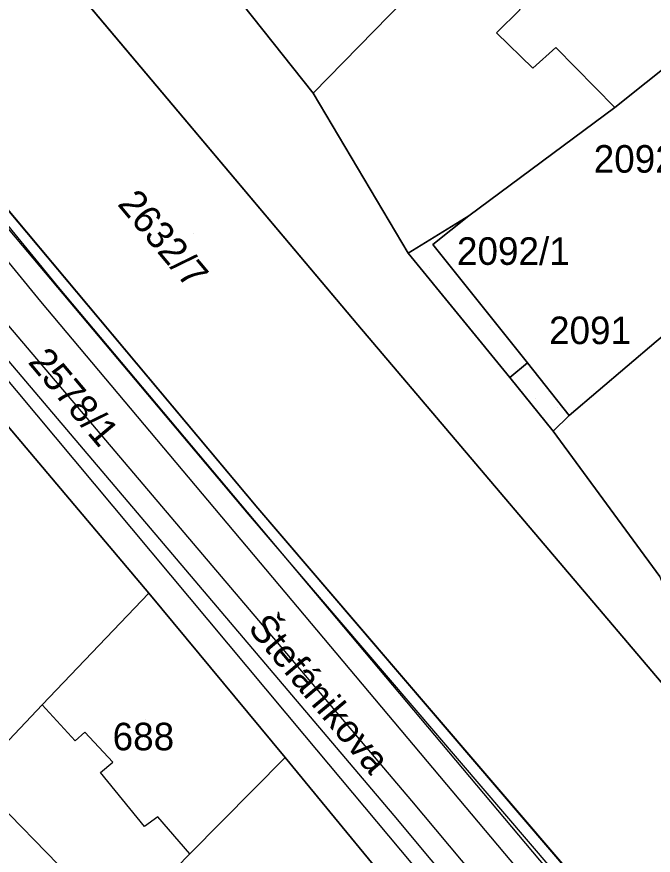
# Model space of a CAD drawing. Extents: x -263423 to -261326, y -1240067 to -1237864.
# Drawn here: x -262761.9 to -262715.7, y -1238926.6 to -1238865.7 of the extents above; entities that cross this region are included whole.
import ezdxf

# ---------------------------------------------------------------- set-up
doc = ezdxf.new("R2010")
doc.units = 0
for name, color, linetype in [('body_kn', 7, 'Continuous'), ('kladpar_druhypozemkov', 7, 'Continuous'), ('kladpar_hranice', 7, 'Continuous'), ('kladpar_parcelnecisla', 7, 'Continuous'), ('kladpar_plochy', 7, 'Continuous'), ('kladpar_sipky', 7, 'Continuous'), ('linie', 7, 'Continuous'), ('popisy', 7, 'Continuous'), ('tarchy_linie', 7, 'Continuous'), ('zappar_hrandruhpozemk', 7, 'Continuous')]:
    doc.layers.add(name, color=color, linetype=linetype)

msp = doc.modelspace()

# ---------------------------------------------------------------- linework, layer by layer
at = {"layer": 'body_kn'}
for p, q in [((-262727.08, -1238866.9), (-262727.08, -1238866.9)), ((-262722.77, -1238867.95), (-262722.77, -1238867.95)), ((-262724.43, -1238869.46), (-262724.43, -1238869.46)), ((-262740.36, -1238871.26), (-262740.36, -1238871.26)), ((-262718.49, -1238872.3), (-262718.49, -1238872.3)), ((-262718.49, -1238872.3), (-262718.49, -1238872.3)), ((-262729.07, -1238880.18), (-262729.07, -1238880.18)), ((-262731.68, -1238882.26), (-262731.68, -1238882.26)), ((-262733.47, -1238882.88), (-262733.47, -1238882.88)), ((-262758.85, -1238885.34), (-262758.85, -1238885.34)), ((-262760.13, -1238886.38), (-262760.13, -1238886.38)), ((-262737.12, -1238888.07), (-262737.12, -1238888.07)), ((-262737.12, -1238888.07), (-262737.12, -1238888.07)), ((-262724.83, -1238890.83), (-262724.83, -1238890.83)), ((-262724.83, -1238890.83), (-262724.83, -1238890.83)), ((-262726.11, -1238891.9), (-262726.11, -1238891.9)), ((-262721.81, -1238894.67), (-262721.81, -1238894.67)), ((-262721.81, -1238894.67), (-262721.81, -1238894.67)), ((-262722.96, -1238895.8), (-262722.96, -1238895.8)), ((-262744.37, -1238901.38), (-262744.37, -1238901.38)), ((-262744.37, -1238901.38), (-262744.37, -1238901.38)), ((-262745.07, -1238901.82), (-262745.07, -1238901.82)), ((-262752.28, -1238907.56), (-262752.28, -1238907.56)), ((-262752.28, -1238907.56), (-262752.28, -1238907.56)), ((-262760.01, -1238915.65), (-262760.01, -1238915.65)), ((-262756.92, -1238917.64), (-262756.92, -1238917.64)), ((-262741, -1238917.87), (-262741, -1238917.87)), ((-262757.62, -1238918.27), (-262757.62, -1238918.27)), ((-262754.9, -1238919.82), (-262754.9, -1238919.82)), ((-262742.4, -1238919.46), (-262742.4, -1238919.46)), ((-262742.4, -1238919.46), (-262742.4, -1238919.46)), ((-262755.79, -1238920.57), (-262755.79, -1238920.57)), ((-262733.23, -1238922.61), (-262733.23, -1238922.61)), ((-262751.63, -1238923.78), (-262751.63, -1238923.78)), ((-262734.49, -1238923.68), (-262734.49, -1238923.68)), ((-262752.59, -1238924.47), (-262752.59, -1238924.47)), ((-262749.3, -1238926.47), (-262749.3, -1238926.47)), ((-262749.3, -1238926.47), (-262749.3, -1238926.47))]:
    msp.add_line(p, q, dxfattribs=at)
at = {"layer": 'kladpar_druhypozemkov'}
for p, q in [((-262749.02, -1238881.43), (-262749.02, -1238881.43)), ((-262731.91, -1238883.94), (-262731.91, -1238883.94)), ((-262755.95, -1238893.66), (-262755.95, -1238893.66)), ((-262724.22, -1238893.44), (-262724.22, -1238893.44)), ((-262752.55, -1238916.75), (-262752.55, -1238916.75))]:
    msp.add_line(p, q, dxfattribs=at)
at = {"layer": 'kladpar_hranice'}
msp.add_line((-262758.45, -1238862.74), (-262737.12, -1238888.07), dxfattribs=at)
for points in [[(-262714.71, -1238914.49), (-262737.12, -1238888.07), (-262758.45, -1238862.74), (-262773.36, -1238845.15), (-262778.46, -1238839.01), (-262779.96, -1238836.84), (-262782.38, -1238828.81), (-262780.67, -1238828.5), (-262780.84, -1238825.58), (-262780.31, -1238822.66), (-262779.41, -1238819.99), (-262779, -1238819.03), (-262772.23, -1238828.44), (-262761.99, -1238842.62), (-262749.92, -1238859.24)], [(-262697.8, -1238955.63), (-262721.28, -1238928.38), (-262744.37, -1238901.38), (-262766.4, -1238875.09), (-262792.51, -1238844.13)], [(-262792.51, -1238844.13), (-262766.4, -1238875.09), (-262744.37, -1238901.38)], [(-262707.14, -1238863.22), (-262718.49, -1238872.3), (-262729.07, -1238880.18), (-262733.47, -1238882.88), (-262740.36, -1238871.26), (-262731.55, -1238862.23), (-262729.95, -1238860.59), (-262719.67, -1238850.16), (-262707.14, -1238863.22)], [(-262739.99, -1238853.78), (-262734.7, -1238859.09), (-262731.55, -1238862.23), (-262740.36, -1238871.26), (-262749.92, -1238859.24), (-262742.64, -1238851.66), (-262739.99, -1238853.78)], [(-262749.92, -1238859.24), (-262740.36, -1238871.26), (-262733.47, -1238882.88), (-262726.11, -1238891.9), (-262722.96, -1238895.8), (-262715.23, -1238906.35)], [(-262714.28, -1238953.67), (-262720.95, -1238945.99), (-262732.21, -1238931.86), (-262742.4, -1238919.46), (-262752.28, -1238907.56), (-262768.26, -1238888.63), (-262775.37, -1238880.05), (-262786.19, -1238867.07), (-262791.77, -1238860.39)], [(-262718.49, -1238872.3), (-262707.14, -1238863.22), (-262700.27, -1238870.52), (-262707.61, -1238876.64), (-262710.09, -1238878.59), (-262713.41, -1238881.43), (-262710.65, -1238885.01), (-262714.92, -1238888.8), (-262715.49, -1238889.3), (-262721.81, -1238894.67), (-262724.83, -1238890.83), (-262731.68, -1238882.26), (-262729.07, -1238880.18), (-262718.49, -1238872.3)], [(-262724.83, -1238890.83), (-262726.11, -1238891.9), (-262733.47, -1238882.88), (-262729.07, -1238880.18), (-262731.68, -1238882.26), (-262724.83, -1238890.83)], [(-262737.12, -1238888.07), (-262714.71, -1238914.49)], [(-262768.26, -1238888.63), (-262752.28, -1238907.56), (-262760.01, -1238915.65), (-262762.82, -1238918.62), (-262774.02, -1238905.31), (-262777.1, -1238901.54), (-262779.93, -1238897.96), (-262768.26, -1238888.63)], [(-262711.84, -1238892.38), (-262711.07, -1238891.69), (-262712.64, -1238889.83), (-262711.18, -1238888.57), (-262709.79, -1238890.1), (-262707.82, -1238888.66), (-262706.68, -1238889.74), (-262699.19, -1238898.06), (-262712.21, -1238910.57), (-262713.11, -1238911.39), (-262715.23, -1238906.35), (-262722.96, -1238895.8), (-262721.81, -1238894.67), (-262715.49, -1238889.3), (-262714.92, -1238888.8), (-262711.84, -1238892.38)], [(-262721.81, -1238894.67), (-262722.96, -1238895.8), (-262726.11, -1238891.9), (-262724.83, -1238890.83), (-262721.81, -1238894.67)], [(-262744.37, -1238901.38), (-262721.28, -1238928.38), (-262697.8, -1238955.63)], [(-262752.28, -1238907.56), (-262742.4, -1238919.46), (-262749.3, -1238926.47), (-262751.22, -1238928.43), (-262754.28, -1238931.46), (-262756.8, -1238928.77), (-262757.12, -1238929.02), (-262764.99, -1238920.95), (-262762.82, -1238918.62), (-262760.01, -1238915.65), (-262752.28, -1238907.56)], [(-262742.4, -1238919.46), (-262732.21, -1238931.86), (-262741.09, -1238940.51), (-262751.22, -1238928.43), (-262749.3, -1238926.47), (-262742.4, -1238919.46)], [(-262757.12, -1238929.02), (-262763.19, -1238935.34), (-262760.48, -1238937.9), (-262761.03, -1238938.46), (-262771.25, -1238927.55), (-262764.99, -1238920.95), (-262757.12, -1238929.02)]]:
    msp.add_lwpolyline(points, dxfattribs=at)
at = {"layer": 'kladpar_plochy'}
for p, q in [((-262758.45, -1238862.74), (-262737.12, -1238888.07)), ((-262744.37, -1238901.38), (-262766.4, -1238875.09)), ((-262737.12, -1238888.07), (-262714.71, -1238914.49)), ((-262721.28, -1238928.38), (-262744.37, -1238901.38))]:
    msp.add_line(p, q, dxfattribs=at)
for points in [[(-262714.71, -1238914.49), (-262737.12, -1238888.07), (-262758.45, -1238862.74), (-262773.36, -1238845.15), (-262778.46, -1238839.01), (-262779.96, -1238836.84), (-262782.38, -1238828.81), (-262780.67, -1238828.5), (-262780.84, -1238825.58), (-262780.31, -1238822.66), (-262779.41, -1238819.99), (-262779, -1238819.03), (-262772.23, -1238828.44), (-262761.99, -1238842.62), (-262749.92, -1238859.24), (-262740.36, -1238871.26), (-262733.47, -1238882.88), (-262726.11, -1238891.9), (-262722.96, -1238895.8), (-262715.23, -1238906.35)], [(-262792.51, -1238844.13), (-262766.4, -1238875.09), (-262744.37, -1238901.38), (-262721.28, -1238928.38), (-262697.8, -1238955.63)], [(-262714.28, -1238953.67), (-262720.95, -1238945.99), (-262732.21, -1238931.86), (-262742.4, -1238919.46), (-262752.28, -1238907.56), (-262768.26, -1238888.63), (-262775.37, -1238880.05), (-262786.19, -1238867.07), (-262791.77, -1238860.39)]]:
    msp.add_lwpolyline(points, dxfattribs=at)
for points in [[(-262707.14, -1238863.22), (-262718.49, -1238872.3), (-262729.07, -1238880.18), (-262733.47, -1238882.88), (-262740.36, -1238871.26), (-262731.55, -1238862.23), (-262729.95, -1238860.59), (-262719.67, -1238850.16)], [(-262739.99, -1238853.78), (-262734.7, -1238859.09), (-262731.55, -1238862.23), (-262740.36, -1238871.26), (-262749.92, -1238859.24), (-262742.64, -1238851.66)], [(-262718.49, -1238872.3), (-262707.14, -1238863.22), (-262700.27, -1238870.52), (-262707.61, -1238876.64), (-262710.09, -1238878.59), (-262713.41, -1238881.43), (-262710.65, -1238885.01), (-262714.92, -1238888.8), (-262715.49, -1238889.3), (-262721.81, -1238894.67), (-262724.83, -1238890.83), (-262731.68, -1238882.26), (-262729.07, -1238880.18)], [(-262724.83, -1238890.83), (-262726.11, -1238891.9), (-262733.47, -1238882.88), (-262729.07, -1238880.18), (-262731.68, -1238882.26)], [(-262768.26, -1238888.63), (-262752.28, -1238907.56), (-262760.01, -1238915.65), (-262762.82, -1238918.62), (-262774.02, -1238905.31), (-262777.1, -1238901.54), (-262779.93, -1238897.96)], [(-262711.84, -1238892.38), (-262711.07, -1238891.69), (-262712.64, -1238889.83), (-262711.18, -1238888.57), (-262709.79, -1238890.1), (-262707.82, -1238888.66), (-262706.68, -1238889.74), (-262699.19, -1238898.06), (-262712.21, -1238910.57), (-262713.11, -1238911.39), (-262715.23, -1238906.35), (-262722.96, -1238895.8), (-262721.81, -1238894.67), (-262715.49, -1238889.3), (-262714.92, -1238888.8)], [(-262721.81, -1238894.67), (-262722.96, -1238895.8), (-262726.11, -1238891.9), (-262724.83, -1238890.83)], [(-262752.28, -1238907.56), (-262742.4, -1238919.46), (-262749.3, -1238926.47), (-262751.22, -1238928.43), (-262754.28, -1238931.46), (-262756.8, -1238928.77), (-262757.12, -1238929.02), (-262764.99, -1238920.95), (-262762.82, -1238918.62), (-262760.01, -1238915.65)], [(-262742.4, -1238919.46), (-262732.21, -1238931.86), (-262741.09, -1238940.51), (-262751.22, -1238928.43), (-262749.3, -1238926.47)], [(-262757.12, -1238929.02), (-262763.19, -1238935.34), (-262760.48, -1238937.9), (-262761.03, -1238938.46), (-262771.25, -1238927.55), (-262764.99, -1238920.95)]]:
    msp.add_lwpolyline(points, close=True, dxfattribs=at)
at = {"layer": 'kladpar_sipky'}
for p, q in [((-262727.52, -1238888.11), (-262727.52, -1238888.11)), ((-262722.64, -1238894.05), (-262722.64, -1238894.05))]:
    msp.add_line(p, q, dxfattribs=at)
at = {"layer": 'linie'}
msp.add_lwpolyline([(-262844.59, -1238760.04), (-262827.84, -1238816.29), (-262824.38, -1238820.38), (-262821.7, -1238824.01), (-262820.23, -1238826.01), (-262812.39, -1238835.47), (-262806.83, -1238842.19), (-262798.82, -1238851.91), (-262795.07, -1238856.45), (-262791.77, -1238860.39), (-262786.19, -1238867.07), (-262775.37, -1238880.05), (-262768.26, -1238888.63), (-262752.28, -1238907.56), (-262742.4, -1238919.46), (-262732.21, -1238931.86), (-262720.95, -1238945.99), (-262714.28, -1238953.67)], dxfattribs=at)
at = {"layer": 'tarchy_linie'}
for points in [[(-262698.9, -1238967.17), (-262726.44, -1238933.33), (-262734.49, -1238923.68), (-262778.21, -1238872.13), (-262824.7, -1238816.87), (-262823.44, -1238815.81), (-262822.17, -1238814.75), (-262775.69, -1238870.01), (-262773.75, -1238872.31), (-262797.18, -1238843.62), (-262794.68, -1238841.57), (-262792.51, -1238844.13), (-262758.85, -1238885.34), (-262722.93, -1238928.12), (-262688.91, -1238969.27)], [(-262823.44, -1238815.81), (-262776.95, -1238871.07), (-262733.23, -1238922.61), (-262725.17, -1238932.27), (-262697.62, -1238966.13), (-262660.79, -1239010.09), (-262627.92, -1239051.04), (-262613.69, -1239082.95)], [(-262794.83, -1238843.89), (-262760.13, -1238886.38), (-262724.19, -1238929.18), (-262690.18, -1238970.32), (-262655.16, -1239012.25), (-262637.38, -1239032.28)]]:
    msp.add_lwpolyline(points, dxfattribs=at)
at = {"layer": 'zappar_hrandruhpozemk'}
for p, q in [((-262727.08, -1238866.9), (-262724.43, -1238869.46)), ((-262767.03, -1238875.72), (-262745.07, -1238901.82)), ((-262766.54, -1238887.3), (-262741, -1238917.87)), ((-262752.59, -1238924.47), (-262755.79, -1238920.57))]:
    msp.add_line(p, q, dxfattribs=at)
for points in [[(-262729.95, -1238860.59), (-262725.35, -1238865.2), (-262727.08, -1238866.9)], [(-262724.43, -1238869.46), (-262722.77, -1238867.95), (-262718.49, -1238872.3)], [(-262745.07, -1238901.82), (-262721.35, -1238929.58), (-262698.32, -1238956.32), (-262685.36, -1238972.1)], [(-262755.79, -1238920.57), (-262754.9, -1238919.82), (-262756.92, -1238917.64), (-262757.62, -1238918.27), (-262760.01, -1238915.65)], [(-262741, -1238917.87), (-262710.54, -1238954.27), (-262701.39, -1238965.32)], [(-262749.3, -1238926.47), (-262751.63, -1238923.78), (-262752.59, -1238924.47)]]:
    msp.add_lwpolyline(points, dxfattribs=at)

# ---------------------------------------------------------------- texts
at = {"layer": 'kladpar_parcelnecisla'}
for s, p in [('2092/2', (-262720.021, -1238877.04)), ('2092/1', (-262729.935, -1238883.73)), ('2091', (-262723.259, -1238889.48)), ('688', (-262754.904, -1238918.95))]:
    msp.add_text(s, height=2, dxfattribs=at).set_placement(p)
for s, p in [('2632/7', (-262754.61, -1238879.343)), ('2578/1', (-262761.101, -1238890.805))]:
    msp.add_text(s, height=2, rotation=310, dxfattribs=at).set_placement(p)
at = {"layer": 'popisy'}
msp.add_text('Štefánikova', height=2, rotation=310, dxfattribs=at).set_placement((-262745.157, -1238910.122))

doc.saveas('drawing.dxf')
